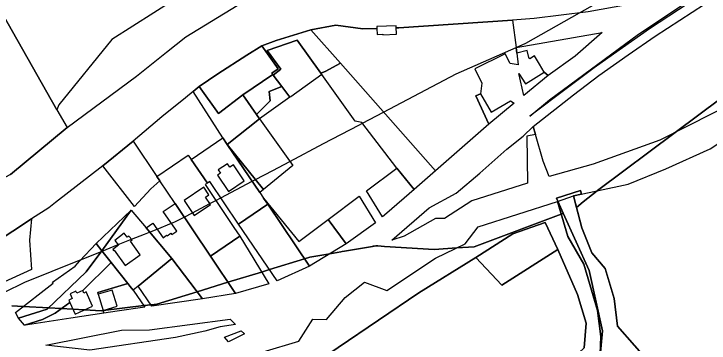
# Model space of a CAD drawing. Extents: x -477304 to -465429, y -1159113 to -1149210.
# Drawn here: x -476035.2 to -475671.7, y -1154850.9 to -1154678.6 of the extents above; entities that cross this region are included whole.
import ezdxf

# ---------------------------------------------------------------- set-up
doc = ezdxf.new("R2010")
doc.units = 0
for name, color, linetype in [('BPEJ_s', 7, 'Continuous'), ('orna_s', 7, 'Continuous'), ('PUPFL_s', 7, 'Continuous'), ('trav_porost_s', 7, 'Continuous'), ('voda_s', 7, 'Continuous'), ('zahrada_s', 7, 'Continuous')]:
    doc.layers.add(name, color=color, linetype=linetype)

msp = doc.modelspace()

# ---------------------------------------------------------------- linework, layer by layer
at = {"layer": 'BPEJ_s'}
for points in [[(-475854.89, -1154736.83), (-475853, -1154735.83), (-475841.96, -1154730.01), (-475804, -1154710), (-475772.67, -1154696.27), (-475767.5, -1154694), (-475739.48, -1154678.05), (-475706, -1154659), (-475674, -1154635.5), (-475652, -1154611)], [(-476040.05, -1154824.28), (-476029.5, -1154819), (-476000.96, -1154807.55), (-476000.31, -1154807.29), (-475989.4, -1154802.91), (-475989.09, -1154802.78), (-475980.64, -1154799.39), (-475973.71, -1154796.61), (-475966.89, -1154793.88), (-475964.23, -1154792.81), (-475960.34, -1154791.25), (-475952.85, -1154788.24), (-475951, -1154787.5), (-475946.16, -1154784.95), (-475941.87, -1154782.69), (-475932.73, -1154777.87), (-475929.69, -1154776.27), (-475927.03, -1154774.86), (-475910.65, -1154766.23), (-475908.92, -1154765.31), (-475899.84, -1154760.53), (-475890.92, -1154755.83), (-475873.32, -1154746.55), (-475854.89, -1154736.83), (-475853, -1154735.83), (-475841.96, -1154730.01), (-475804, -1154710), (-475772.67, -1154696.27), (-475767.5, -1154694), (-475739.48, -1154678.05)], [(-475641.32, -1154704.73), (-475689.43, -1154740.68), (-475730, -1154771), (-475730.24, -1154771.19), (-475737.5, -1154777), (-475741.08, -1154779.97), (-475742.66, -1154773.84), (-475738.51, -1154772.96), (-475739, -1154771), (-475751.5, -1154775), (-475750.77, -1154776.66), (-475748, -1154783), (-475749.08, -1154783.41), (-475794.5, -1154800.5), (-475803.67, -1154801.15), (-475815.5, -1154802), (-475841.48, -1154800.3), (-475844.93, -1154800.07), (-475846, -1154800), (-475846.78, -1154800.14), (-475847.16, -1154800.2), (-475847.58, -1154800.27), (-475847.67, -1154800.29), (-475862.41, -1154802.85), (-475863.65, -1154803.07), (-475864.33, -1154803.19), (-475870.01, -1154804.18), (-475880.5, -1154806), (-475883.22, -1154806.83), (-475901.51, -1154812.43), (-475905.75, -1154813.73), (-475923.28, -1154819.1), (-475939.38, -1154824.03), (-475960.5, -1154830.5), (-475963.5, -1154830.86), (-475967.28, -1154831.32), (-475988.54, -1154833.88), (-475989.5, -1154834), (-475998.28, -1154833.51), (-476004.4, -1154833.17)], [(-475684.1, -1154882.5), (-475719.65, -1154841.98), (-475721.44, -1154827.57), (-475726, -1154811.88), (-475733.01, -1154803.72), (-475738.35, -1154790.52), (-475741.08, -1154779.97), (-475737.5, -1154777), (-475730.24, -1154771.19), (-475730, -1154771), (-475689.43, -1154740.68), (-475641.32, -1154704.73)], [(-476040.05, -1154824.28), (-476029.5, -1154819), (-476000.96, -1154807.55), (-476000.31, -1154807.29), (-475989.4, -1154802.91), (-475989.09, -1154802.78), (-475980.64, -1154799.39), (-475973.71, -1154796.61), (-475966.89, -1154793.88), (-475964.23, -1154792.81), (-475960.34, -1154791.25), (-475952.85, -1154788.24), (-475951, -1154787.5), (-475946.16, -1154784.95), (-475941.87, -1154782.69), (-475932.73, -1154777.87), (-475929.69, -1154776.27), (-475927.03, -1154774.86), (-475910.65, -1154766.23), (-475908.92, -1154765.31), (-475899.84, -1154760.53), (-475890.92, -1154755.83), (-475873.32, -1154746.55), (-475854.89, -1154736.83)], [(-475729.5, -1154867), (-475727.5, -1154844.5), (-475734.5, -1154813), (-475748, -1154783), (-475750.77, -1154776.66), (-475751.5, -1154775), (-475739, -1154771), (-475738.51, -1154772.96), (-475742.66, -1154773.84), (-475741.08, -1154779.97), (-475738.35, -1154790.52), (-475733.01, -1154803.72), (-475726, -1154811.88), (-475721.44, -1154827.57), (-475719.65, -1154841.98), (-475684.1, -1154882.5)], [(-475841.48, -1154800.3), (-475815.5, -1154802), (-475803.67, -1154801.15), (-475794.5, -1154800.5), (-475749.08, -1154783.41), (-475748, -1154783), (-475734.5, -1154813), (-475727.5, -1154844.5), (-475729.5, -1154867)], [(-476036.27, -1154831.4), (-476030.35, -1154831.73), (-476017.01, -1154832.47), (-476010.4, -1154832.84), (-476004.4, -1154833.17), (-475998.28, -1154833.51), (-475989.5, -1154834), (-475988.54, -1154833.88), (-475967.28, -1154831.32), (-475963.5, -1154830.86), (-475960.5, -1154830.5), (-475939.38, -1154824.03), (-475923.28, -1154819.1), (-475905.75, -1154813.73), (-475901.51, -1154812.43), (-475883.22, -1154806.83), (-475880.5, -1154806), (-475870.01, -1154804.18), (-475864.33, -1154803.19), (-475863.65, -1154803.07), (-475862.41, -1154802.85), (-475847.67, -1154800.29), (-475847.58, -1154800.27), (-475847.16, -1154800.2), (-475846.78, -1154800.14), (-475846, -1154800), (-475844.93, -1154800.07), (-475841.48, -1154800.3)], [(-476004.4, -1154833.17), (-476010.4, -1154832.84), (-476017.01, -1154832.47), (-476030.35, -1154831.73), (-476036.27, -1154831.4)]]:
    msp.add_lwpolyline(points, dxfattribs=at)
at = {"layer": 'orna_s'}
for points in [[(-475895.64, -1154707.55), (-475899.59, -1154710.66), (-475895.14, -1154716.61), (-475901.65, -1154719.3), (-475901.19, -1154724.22), (-475908.44, -1154731.21), (-475915.58, -1154721.05), (-475899.81, -1154710.45), (-475900.37, -1154709.62), (-475897.05, -1154707.39), (-475905.62, -1154695.41), (-475898, -1154692.6), (-475879.92, -1154686.96), (-475864.51, -1154704.44), (-475872.4, -1154708.79), (-475874.73, -1154709.62), (-475887.14, -1154692.4), (-475902.7, -1154697.89)], [(-475938.35, -1154716.7), (-475928.66, -1154709.94), (-475913.38, -1154700.25), (-475905.62, -1154695.41), (-475897.05, -1154707.39), (-475900.37, -1154709.62), (-475899.81, -1154710.45), (-475915.58, -1154721.05), (-475928.31, -1154730.78)], [(-475902.7, -1154697.89), (-475887.14, -1154692.4), (-475874.73, -1154709.62), (-475874.18, -1154710.38), (-475890.47, -1154721.98), (-475890.89, -1154722.28), (-475895.14, -1154716.61), (-475899.59, -1154710.66), (-475895.64, -1154707.55)], [(-475856.8, -1154734.79), (-475874.18, -1154710.38), (-475874.73, -1154709.62), (-475872.4, -1154708.79), (-475864.51, -1154704.44), (-475814.84, -1154760.76), (-475825.98, -1154770.49), (-475834.94, -1154759.45), (-475853.21, -1154735.56)], [(-475925.99, -1154743.55), (-475941.47, -1154719.28), (-475938.35, -1154716.7), (-475928.31, -1154730.78), (-475915.58, -1154721.05), (-475908.44, -1154731.21), (-475906.76, -1154733.6), (-475923.68, -1154746.96)], [(-475906.76, -1154733.6), (-475908.44, -1154731.21), (-475901.19, -1154724.22), (-475901.65, -1154719.3), (-475895.14, -1154716.61), (-475890.89, -1154722.28)], [(-475834.94, -1154759.45), (-475825.98, -1154770.49), (-475840.27, -1154782.97), (-475842.46, -1154784.88), (-475850.93, -1154771.26)], [(-475886.21, -1154797.77), (-475870.86, -1154786.3), (-475861.5, -1154799), (-475880.64, -1154810.64), (-475902.49, -1154778.29), (-475904.67, -1154775.06)], [(-475870.86, -1154786.3), (-475854.76, -1154773.95), (-475846.08, -1154788.04), (-475861.5, -1154799)], [(-475880.64, -1154810.64), (-475897.47, -1154818.33), (-475917.76, -1154788.68), (-475902.49, -1154778.29)]]:
    msp.add_lwpolyline(points, close=True, dxfattribs=at)
at = {"layer": 'PUPFL_s'}
for points in [[(-475751.05, -1154776.76), (-475742.66, -1154773.84), (-475738.35, -1154790.52), (-475733.01, -1154803.72), (-475726, -1154811.88), (-475721.44, -1154827.57), (-475719.65, -1154841.98), (-475684.1, -1154882.5), (-475677, -1154893.46), (-475712.37, -1154889.51), (-475724.36, -1154887.56), (-475734.45, -1154886.41), (-475740.4, -1154885.63), (-475732.1, -1154868.76), (-475728.63, -1154856.63), (-475728.35, -1154847.44), (-475730, -1154833.8), (-475737.29, -1154809.63), (-475745.57, -1154795.22)], [(-475774.27, -1154793.82), (-475757.36, -1154787.73), (-475750.73, -1154801.86), (-475780.06, -1154820.57), (-475793.75, -1154806.05)]]:
    msp.add_lwpolyline(points, close=True, dxfattribs=at)
for points in [[(-475904.83, -1154855.44), (-475886.23, -1154849.97), (-475878.85, -1154838.35), (-475871.78, -1154838.63), (-475861.99, -1154827.13), (-475851.92, -1154818.99), (-475840.29, -1154823.32), (-475814.86, -1154806.55), (-475799.22, -1154799.01), (-475792.53, -1154790), (-475751.05, -1154776.76), (-475745.57, -1154795.22), (-475737.29, -1154809.63), (-475730, -1154833.8), (-475728.35, -1154847.44), (-475728.63, -1154856.63)], [(-475737.01, -1154853.35), (-475735.96, -1154840.54), (-475740.56, -1154825.57), (-475750.73, -1154801.86), (-475757.36, -1154787.73), (-475774.27, -1154793.82), (-475793.75, -1154806.05), (-475823.46, -1154824.53), (-475886.69, -1154867.51)]]:
    msp.add_lwpolyline(points, dxfattribs=at)
at = {"layer": 'trav_porost_s'}
for points in [[(-476020.32, -1154632.38), (-475971.45, -1154612.42), (-475939.87, -1154667.27), (-475951.02, -1154670.96), (-475984.03, -1154692.11), (-476011.62, -1154726.29), (-476012.67, -1154728.85), (-476054.12, -1154656), (-476089.61, -1154677.88), (-476098.57, -1154660.18), (-476056.4, -1154630.99), (-476027.72, -1154615.62)], [(-476045.28, -1154767.03), (-476089.61, -1154677.88), (-476054.12, -1154656), (-476012.67, -1154728.85), (-476007.43, -1154738.07), (-476037, -1154762.78)], [(-475731.75, -1154706.92), (-475745.75, -1154717.28), (-475765.51, -1154732.25), (-475755.09, -1154723.6), (-475708.7, -1154689.33), (-475673.86, -1154665.89), (-475672.62, -1154666.4), (-475702.81, -1154686.49), (-475717.02, -1154696.4)], [(-475697.53, -1154744.77), (-475732.26, -1154757.29), (-475755.4, -1154763.75), (-475758.44, -1154755.69), (-475762.53, -1154741.69), (-475763.79, -1154737.64), (-475742.69, -1154721.08), (-475729.35, -1154710.9), (-475714.09, -1154700.11), (-475699.88, -1154690.36), (-475667.77, -1154669.13), (-475651.7, -1154684.54), (-475638.45, -1154710.32), (-475641.33, -1154712.54), (-475655.75, -1154723.67)], [(-475772.67, -1154696.29), (-475772.3, -1154699.22), (-475771.62, -1154705.29), (-475775.78, -1154704.63), (-475778.31, -1154699.49), (-475794.24, -1154707.35), (-475790.49, -1154714.95), (-475791.32, -1154720.47), (-475793.67, -1154721.61), (-475786.81, -1154736.27), (-475814.84, -1154760.76), (-475864.51, -1154704.44), (-475879.92, -1154686.96), (-475866.8, -1154684.59), (-475852.76, -1154686.51), (-475845.49, -1154686.3), (-475845.35, -1154689.37), (-475842.32, -1154689.24), (-475842.31, -1154689.57), (-475835.14, -1154689.25), (-475835.16, -1154688.92), (-475835.29, -1154686.01), (-475833.86, -1154685.97), (-475774.46, -1154681.87)], [(-475694.3, -1154759.7), (-475671.25, -1154749.19), (-475628.72, -1154721.46), (-475627.32, -1154720.53), (-475614.3, -1154738.83), (-475606.34, -1154752.73), (-475600.65, -1154765), (-475586.02, -1154798.66), (-475572.75, -1154823.19), (-475621.07, -1154850.68), (-475634.86, -1154856.65), (-475640.33, -1154857.38), (-475684.1, -1154882.5), (-475719.65, -1154841.98), (-475721.44, -1154827.57), (-475726, -1154811.88), (-475733.01, -1154803.72), (-475738.35, -1154790.52), (-475742.66, -1154773.84), (-475714.08, -1154767.75)], [(-475923.68, -1154746.96), (-475906.76, -1154733.6), (-475889.39, -1154757.98), (-475904.69, -1154770.57)], [(-475762.53, -1154741.69), (-475767.02, -1154742.69), (-475766.62, -1154767.26), (-475795.73, -1154776.52), (-475810.07, -1154785.67), (-475814.8, -1154785.73), (-475831.1, -1154794.9), (-475837.59, -1154797.1), (-475818.14, -1154780.14), (-475804.04, -1154772.54), (-475791.68, -1154761.94), (-475777.51, -1154749.36), (-475768.86, -1154742.57), (-475763.79, -1154737.64)], [(-475960.46, -1154763.71), (-475958.92, -1154765.98), (-475963.53, -1154770.26), (-475972.08, -1154779.37), (-475988.63, -1154758.17), (-475972.86, -1154745.18)], [(-475923.68, -1154746.96), (-475904.69, -1154770.57), (-475906.63, -1154772.17)], [(-475973.8, -1154781.4), (-475989.2, -1154802.64), (-475992.24, -1154798.8)], [(-476042.39, -1154819.88), (-476051.8, -1154801.71), (-476045.62, -1154798.73), (-476025.92, -1154785.97), (-476027.08, -1154796.99), (-476026, -1154812.35)], [(-475901.97, -1154819.95), (-475919.37, -1154824.97), (-475932.4, -1154805.39), (-475917.13, -1154794.99)], [(-475861.54, -1154871.59), (-475886.69, -1154867.51), (-475823.46, -1154824.53), (-475793.75, -1154806.05), (-475780.06, -1154820.57), (-475750.73, -1154801.86), (-475740.56, -1154825.57), (-475735.96, -1154840.54), (-475737.01, -1154853.35), (-475753.29, -1154868.66), (-475756.15, -1154883.56), (-475785.22, -1154879.98), (-475807.4, -1154878.07), (-475825.14, -1154875.3)], [(-475922.11, -1154838.33), (-475919.4, -1154841.21), (-475927.39, -1154842.36), (-475935.4, -1154844.62), (-475950.67, -1154847.93), (-475995.51, -1154854.6), (-476018.48, -1154851.95), (-475978.91, -1154844.22), (-475964.26, -1154843.96)], [(-475914.71, -1154846.07), (-475922.96, -1154850.25), (-475925.17, -1154847.88), (-475916.35, -1154844.45)]]:
    msp.add_lwpolyline(points, close=True, dxfattribs=at)
at = {"layer": 'voda_s'}
for points in [[(-476037, -1154762.78), (-476007.43, -1154738.07), (-475971.18, -1154711.25), (-475955.49, -1154698.67), (-475945.25, -1154690.59), (-475918.51, -1154674.28), (-475916.37, -1154672.97), (-475886.65, -1154663.02), (-475854.59, -1154659.19), (-475764.21, -1154654.19), (-475745.82, -1154651.85), (-475721.52, -1154648.82), (-475689.46, -1154631.69), (-475662.61, -1154614.88)], [(-475666.76, -1154647.68), (-475685.2, -1154660.63), (-475700.93, -1154671.42), (-475735.01, -1154677.5), (-475763.21, -1154680.99), (-475774.46, -1154681.87), (-475833.86, -1154685.97), (-475835.29, -1154686.01), (-475835.34, -1154684.83), (-475845.53, -1154685.29), (-475845.49, -1154686.3), (-475852.76, -1154686.51), (-475866.8, -1154684.59), (-475879.92, -1154686.96)], [(-475879.92, -1154686.96), (-475898, -1154692.6), (-475905.62, -1154695.41), (-475913.38, -1154700.25), (-475928.66, -1154709.94), (-475938.35, -1154716.7), (-475941.47, -1154719.28), (-475945.43, -1154722.52), (-475957.89, -1154732.59), (-475972.86, -1154745.18), (-475988.63, -1154758.17), (-476013.49, -1154777.42), (-476016.97, -1154780.18), (-476025.92, -1154785.97), (-476045.62, -1154798.73)]]:
    msp.add_lwpolyline(points, dxfattribs=at)
at = {"layer": 'zahrada_s'}
for points in [[(-475765.46, -1154702.13), (-475765.91, -1154701.41), (-475766.89, -1154697.76), (-475772.3, -1154699.22), (-475772.67, -1154696.29), (-475727.64, -1154688.45), (-475741.77, -1154700.75), (-475755.82, -1154710.84), (-475757.98, -1154709.06), (-475760.47, -1154704.93), (-475763.06, -1154700.64)], [(-475755.82, -1154710.84), (-475768.54, -1154721.28), (-475771.12, -1154709.84), (-475767.66, -1154715.25), (-475757.98, -1154709.06)], [(-475773.59, -1154725.43), (-475786.81, -1154736.27), (-475793.67, -1154721.61), (-475791.32, -1154720.47), (-475785.63, -1154730.11), (-475775.62, -1154724.2)], [(-475923.68, -1154746.96), (-475906.63, -1154772.17), (-475904.67, -1154775.06), (-475902.49, -1154778.29), (-475917.76, -1154788.68), (-475932.75, -1154766.33), (-475934, -1154767.16), (-475942.56, -1154754.77), (-475925.99, -1154743.55)], [(-475935.24, -1154767.99), (-475920.24, -1154790.36), (-475917.13, -1154794.99), (-475932.4, -1154805.39), (-475950.92, -1154777.87), (-475958.92, -1154765.98), (-475960.46, -1154763.71), (-475944.06, -1154752.59), (-475942.56, -1154754.77), (-475934, -1154767.16)], [(-475923.53, -1154757.05), (-475928.35, -1154760.28), (-475927.21, -1154761.98), (-475928.71, -1154762.98), (-475922.94, -1154771.6), (-475914.78, -1154766.08), (-475920.47, -1154757.67), (-475922.3, -1154758.89)], [(-475946.17, -1154776.22), (-475940.9, -1154784.15), (-475932.4, -1154778.35), (-475934.98, -1154774.54), (-475933.24, -1154773.37), (-475935.98, -1154769.3)], [(-475957.09, -1154782.11), (-475950.92, -1154777.87), (-475932.4, -1154805.39), (-475919.37, -1154824.97), (-475936.55, -1154827.75), (-475952.6, -1154806.69), (-475966.08, -1154790.61), (-475962.48, -1154788.13), (-475957.24, -1154795.75), (-475955.39, -1154794.47), (-475955.13, -1154794.85), (-475953.09, -1154793.44), (-475952.59, -1154794.17), (-475949.99, -1154792.38), (-475950.75, -1154791.29)], [(-475989.2, -1154802.64), (-475973.8, -1154781.4), (-475966.08, -1154790.61), (-475952.6, -1154806.69), (-475970.25, -1154821.09), (-475972.87, -1154823.23), (-475974.4, -1154821.32), (-475975.68, -1154819.71), (-475984.38, -1154808.72)], [(-475983.41, -1154802.01), (-475983.07, -1154802.44), (-475982.83, -1154802.26), (-475977.05, -1154810.3), (-475969.23, -1154804.68), (-475974.29, -1154797.64), (-475973.43, -1154796.96), (-475975.09, -1154794.88), (-475975.95, -1154795.56), (-475977.63, -1154793.45), (-475982.37, -1154797.22), (-475980.44, -1154799.64)], [(-475992.24, -1154798.8), (-475989.2, -1154802.64), (-475997.45, -1154813.64), (-476017.72, -1154833.15), (-476032.81, -1154837.91), (-476034.43, -1154834.87), (-476014.63, -1154819.62), (-476015.02, -1154819.11), (-476003.08, -1154810.63), (-476000.81, -1154807.81)], [(-476005.85, -1154825.06), (-476004.7, -1154827.61), (-476006.54, -1154828.44), (-476006.02, -1154829.59), (-476013.65, -1154835.25), (-476020.19, -1154838.62), (-476029.68, -1154841.62), (-476032.81, -1154837.91), (-476017.72, -1154833.15), (-475997.45, -1154813.64), (-475989.2, -1154802.64), (-475984.38, -1154808.72), (-475999.23, -1154823.35), (-476002.27, -1154824.73), (-476002.75, -1154823.66)], [(-475936.55, -1154827.75), (-475963.04, -1154831.53), (-475970.25, -1154821.09), (-475952.6, -1154806.69)], [(-476006.02, -1154829.59), (-476003.21, -1154835.81), (-475994.04, -1154831.54), (-475997.37, -1154824.17), (-475998.61, -1154824.73), (-475999.23, -1154823.35), (-475984.38, -1154808.72), (-475975.68, -1154819.71), (-475991.37, -1154824.4), (-475991.08, -1154825.36), (-475988.57, -1154833.8), (-475988.12, -1154835.3), (-476005.51, -1154837.95), (-476028.03, -1154841.35), (-476029.68, -1154841.62), (-476020.19, -1154838.62), (-476013.65, -1154835.25)], [(-475974.4, -1154821.32), (-475972.87, -1154823.23), (-475966.77, -1154832.06), (-475981.14, -1154834.24), (-475988.12, -1154835.3), (-475988.57, -1154833.8), (-475981.27, -1154831.61), (-475983.79, -1154823.18), (-475991.08, -1154825.36), (-475991.37, -1154824.4), (-475975.68, -1154819.71)]]:
    msp.add_lwpolyline(points, close=True, dxfattribs=at)

doc.saveas('drawing.dxf')
